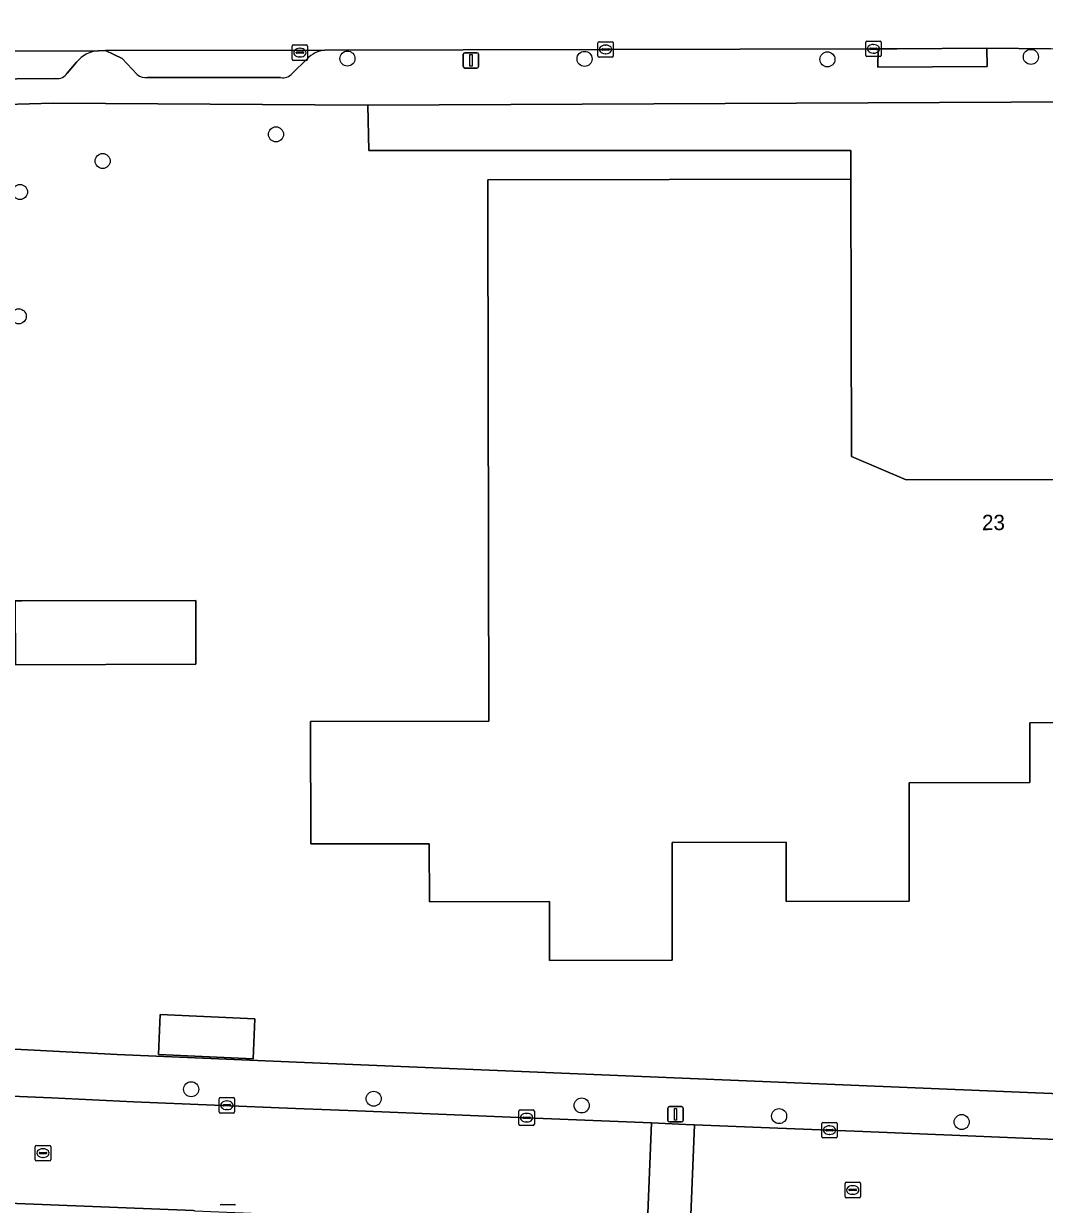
# Model space of a CAD drawing. Extents: x 160732 to 162107, y 387428 to 388479.
# Drawn here: x 161676.4 to 161742.7, y 388002.7 to 388079.4 of the extents above; entities that cross this region are included whole.
import ezdxf

# ---------------------------------------------------------------- set-up
doc = ezdxf.new("R2010")
doc.units = 0
for name, color, linetype in [('IMGEO_Boom', 7, 'Continuous'), ('IMGEO_Erf', 7, 'Continuous'), ('IMGEO_Kolk', 7, 'Continuous'), ('IMGEO_Lichtmast', 7, 'Continuous'), ('IMGEO_Pand', 7, 'Continuous'), ('IMGEO_Pand_nummerreeks', 7, 'Continuous'), ('IMGEO_Parkeervlak_open', 7, 'Continuous'), ('IMGEO_Rijbaan_lokaal_open', 7, 'Continuous'), ('IMGEO_Rioolput', 7, 'Continuous'), ('IMGEO_Voetpad_open', 7, 'Continuous')]:
    doc.layers.add(name, color=color, linetype=linetype)

msp = doc.modelspace()

# ---------------------------------------------------------------- linework, layer by layer
at = {"layer": 'IMGEO_Boom'}
for centre in [(161697.451, 388077.081), (161712.84, 388077.063), (161741.802, 388077.193), (161728.597, 388077.032), (161692.813, 388072.167), (161681.567, 388070.438), (161676.206, 388068.429), (161676.122, 388060.361), (161687.31, 388010.213), (161699.156, 388009.6), (161712.653, 388009.164), (161725.464, 388008.474), (161737.311, 388008.089)]:
    msp.add_circle(centre, 0.489, dxfattribs=at)
at = {"layer": 'IMGEO_Erf'}
for points in [[(161749.471, 388034), (161741.726, 388033.983), (161741.735, 388030.12), (161733.896, 388030.103), (161733.913, 388022.409), (161725.923, 388022.392), (161725.914, 388026.235), (161718.519, 388026.22), (161718.535, 388018.579), (161710.563, 388018.562), (161710.555, 388022.398), (161702.767, 388022.381), (161702.76, 388026.144), (161695.067, 388026.127), (161695.051, 388034.074), (161706.632, 388034.099), (161706.562, 388067.16), (161706.558, 388069.209), (161730.121, 388069.259), (161730.117, 388071.129), (161698.838, 388071.129), (161698.776, 388074.065), (161698.727, 388074.065), (161678.363, 388074.194), (161675.284, 388074.093)], [(161675.874, 388012.804), (161682.499, 388012.463), (161694.156, 388011.979), (161759.843, 388009.253)]]:
    msp.add_lwpolyline(points, dxfattribs=at)
for points in [[(161687.604, 388037.799), (161675.904, 388037.751), (161675.881, 388041.911), (161676.331, 388041.912), (161687.622, 388041.933)], [(161691.453, 388014.792), (161691.335, 388012.195), (161685.192, 388012.473), (161685.31, 388015.07)]]:
    msp.add_lwpolyline(points, close=True, dxfattribs=at)
at = {"layer": 'IMGEO_Kolk'}
for p, q in [((161693.865, 388077.042), (161693.865, 388077.894)), ((161693.94, 388077.968), (161694.792, 388077.968)), ((161694.353, 388077.748), (161694.378, 388077.748)), ((161694.866, 388077.894), (161694.866, 388077.042)), ((161713.705, 388077.251), (161713.705, 388078.103)), ((161713.78, 388078.177), (161714.632, 388078.177)), ((161713.964, 388077.671), (161713.964, 388077.683)), ((161714.402, 388077.634), (161714.004, 388077.634)), ((161714.007, 388077.72), (161714.405, 388077.72)), ((161714.193, 388077.957), (161714.218, 388077.957)), ((161714.448, 388077.683), (161714.448, 388077.671)), ((161714.706, 388078.103), (161714.706, 388077.251)), ((161731.086, 388077.289), (161731.086, 388078.141)), ((161731.161, 388078.215), (161732.013, 388078.215)), ((161731.345, 388077.709), (161731.345, 388077.721)), ((161731.783, 388077.672), (161731.385, 388077.672)), ((161731.388, 388077.758), (161731.786, 388077.758)), ((161731.574, 388077.995), (161731.599, 388077.995)), ((161731.829, 388077.721), (161731.829, 388077.709)), ((161732.087, 388078.141), (161732.087, 388077.289)), ((161694.792, 388076.968), (161693.94, 388076.968)), ((161694.124, 388077.462), (161694.124, 388077.474)), ((161694.562, 388077.425), (161694.164, 388077.425)), ((161694.167, 388077.511), (161694.565, 388077.511)), ((161694.376, 388077.188), (161694.351, 388077.188)), ((161694.608, 388077.474), (161694.608, 388077.462)), ((161714.632, 388077.177), (161713.78, 388077.177)), ((161714.216, 388077.397), (161714.191, 388077.397)), ((161732.013, 388077.215), (161731.161, 388077.215)), ((161731.597, 388077.435), (161731.572, 388077.435)), ((161689.126, 388008.747), (161689.126, 388009.599)), ((161689.201, 388009.673), (161690.053, 388009.673)), ((161689.614, 388009.453), (161689.639, 388009.453)), ((161690.127, 388009.599), (161690.127, 388008.747)), ((161690.053, 388008.673), (161689.201, 388008.673)), ((161689.385, 388009.167), (161689.385, 388009.179)), ((161689.823, 388009.13), (161689.425, 388009.13)), ((161689.428, 388009.216), (161689.826, 388009.216)), ((161689.637, 388008.893), (161689.612, 388008.893)), ((161689.869, 388009.179), (161689.869, 388009.167)), ((161708.579, 388007.944), (161708.579, 388008.796)), ((161708.654, 388008.87), (161709.506, 388008.87)), ((161709.067, 388008.65), (161709.092, 388008.65)), ((161709.58, 388008.796), (161709.58, 388007.944)), ((161709.506, 388007.87), (161708.654, 388007.87)), ((161708.838, 388008.364), (161708.838, 388008.376)), ((161709.276, 388008.327), (161708.878, 388008.327)), ((161708.881, 388008.413), (161709.279, 388008.413)), ((161709.09, 388008.09), (161709.065, 388008.09)), ((161709.322, 388008.376), (161709.322, 388008.364)), ((161728.236, 388007.134), (161728.236, 388007.986)), ((161728.311, 388008.06), (161729.163, 388008.06)), ((161728.724, 388007.84), (161728.749, 388007.84)), ((161729.237, 388007.986), (161729.237, 388007.134)), ((161728.495, 388007.554), (161728.495, 388007.566)), ((161728.933, 388007.517), (161728.535, 388007.517)), ((161728.538, 388007.603), (161728.936, 388007.603)), ((161728.747, 388007.28), (161728.722, 388007.28)), ((161728.979, 388007.566), (161728.979, 388007.554)), ((161729.163, 388007.06), (161728.311, 388007.06)), ((161689.27, 388002.744), (161690.122, 388002.744))]:
    msp.add_line(p, q, dxfattribs=at)
for points in [[(161693.865, 388077.042), (161693.865, 388077.894)], [(161693.94, 388077.968), (161694.792, 388077.968)], [(161694.866, 388077.894), (161694.866, 388077.042)], [(161713.705, 388077.251), (161713.705, 388078.103)], [(161713.78, 388078.177), (161714.632, 388078.177)], [(161714.706, 388078.103), (161714.706, 388077.251)], [(161731.086, 388077.289), (161731.086, 388078.141)], [(161731.161, 388078.215), (161732.013, 388078.215)], [(161732.087, 388078.141), (161732.087, 388077.289)], [(161694.792, 388076.968), (161693.94, 388076.968)], [(161714.632, 388077.177), (161713.78, 388077.177)], [(161732.013, 388077.215), (161731.161, 388077.215)], [(161689.126, 388008.747), (161689.126, 388009.599)], [(161689.201, 388009.673), (161690.053, 388009.673)], [(161690.127, 388009.599), (161690.127, 388008.747)], [(161690.053, 388008.673), (161689.201, 388008.673)], [(161708.579, 388007.944), (161708.579, 388008.796)], [(161708.654, 388008.87), (161709.506, 388008.87)], [(161709.58, 388008.796), (161709.58, 388007.944)], [(161709.506, 388007.87), (161708.654, 388007.87)], [(161728.236, 388007.134), (161728.236, 388007.986)], [(161728.311, 388008.06), (161729.163, 388008.06)], [(161729.237, 388007.986), (161729.237, 388007.134)], [(161729.163, 388007.06), (161728.311, 388007.06)], [(161689.27, 388002.744), (161690.122, 388002.744)]]:
    msp.add_lwpolyline(points, dxfattribs=at)
for centre, radius, start, end in [((161693.942, 388077.892), 0.0765, 91.55205, 178.44795), ((161693.942, 388077.892), 0.0765, 91.55205, 178.44795), ((161694.79, 388077.892), 0.0765, 1.55205, 88.44795), ((161694.79, 388077.892), 0.0765, 1.55205, 88.44795), ((161713.782, 388078.101), 0.0765, 91.55205, 178.44795), ((161713.782, 388078.101), 0.0765, 91.55205, 178.44795), ((161714.004, 388077.68), 0.0403, 85.87752, 175.75265), ((161714.001, 388077.67), 0.0366, 178.93798, 274.71019), ((161714.405, 388077.677), 0.043, 264.86636, 352.45326), ((161714.409, 388077.682), 0.0386, 1.73085, 96.63898), ((161714.63, 388078.101), 0.0765, 1.55205, 88.44795), ((161714.63, 388078.101), 0.0765, 1.55205, 88.44795), ((161731.163, 388078.139), 0.0765, 91.55205, 178.44795), ((161731.163, 388078.139), 0.0765, 91.55205, 178.44795), ((161731.385, 388077.718), 0.0403, 85.87752, 175.75265), ((161731.382, 388077.708), 0.0366, 178.93798, 274.71019), ((161731.786, 388077.715), 0.043, 264.86636, 352.45326), ((161731.79, 388077.72), 0.0386, 1.73085, 96.63898), ((161732.011, 388078.139), 0.0765, 1.55205, 88.44795), ((161732.011, 388078.139), 0.0765, 1.55205, 88.44795), ((161693.942, 388077.044), 0.0765, 181.55205, 268.44795), ((161693.942, 388077.044), 0.0765, 181.55205, 268.44795), ((161694.164, 388077.471), 0.0403, 85.87752, 175.75265), ((161694.161, 388077.461), 0.0366, 178.93798, 274.71019), ((161694.565, 388077.468), 0.043, 264.86636, 352.45326), ((161694.569, 388077.473), 0.0386, 1.73085, 96.63898), ((161694.79, 388077.044), 0.0765, 271.55205, 358.44795), ((161694.79, 388077.044), 0.0765, 271.55205, 358.44795), ((161713.782, 388077.253), 0.0765, 181.55205, 268.44795), ((161713.782, 388077.253), 0.0765, 181.55205, 268.44795), ((161714.63, 388077.253), 0.0765, 271.55205, 358.44795), ((161714.63, 388077.253), 0.0765, 271.55205, 358.44795), ((161731.163, 388077.291), 0.0765, 181.55205, 268.44795), ((161731.163, 388077.291), 0.0765, 181.55205, 268.44795), ((161732.011, 388077.291), 0.0765, 271.55205, 358.44795), ((161732.011, 388077.291), 0.0765, 271.55205, 358.44795), ((161689.203, 388009.597), 0.0765, 91.55205, 178.44795), ((161689.203, 388009.597), 0.0765, 91.55205, 178.44795), ((161690.051, 388009.597), 0.0765, 1.55205, 88.44795), ((161690.051, 388009.597), 0.0765, 1.55205, 88.44795), ((161689.203, 388008.749), 0.0765, 181.55205, 268.44795), ((161689.203, 388008.749), 0.0765, 181.55205, 268.44795), ((161689.425, 388009.176), 0.0403, 85.87752, 175.75265), ((161689.422, 388009.166), 0.0366, 178.93798, 274.71019), ((161689.826, 388009.173), 0.043, 264.86636, 352.45326), ((161689.83, 388009.178), 0.0386, 1.73085, 96.63898), ((161690.051, 388008.749), 0.0765, 271.55205, 358.44795), ((161690.051, 388008.749), 0.0765, 271.55205, 358.44795), ((161708.656, 388008.794), 0.0765, 91.55205, 178.44795), ((161708.656, 388008.794), 0.0765, 91.55205, 178.44795), ((161709.504, 388008.794), 0.0765, 1.55205, 88.44795), ((161709.504, 388008.794), 0.0765, 1.55205, 88.44795), ((161708.656, 388007.946), 0.0765, 181.55205, 268.44795), ((161708.656, 388007.946), 0.0765, 181.55205, 268.44795), ((161708.878, 388008.373), 0.0403, 85.87752, 175.75265), ((161708.875, 388008.363), 0.0366, 178.93798, 274.71019), ((161709.279, 388008.37), 0.043, 264.86636, 352.45326), ((161709.283, 388008.375), 0.0386, 1.73085, 96.63898), ((161709.504, 388007.946), 0.0765, 271.55205, 358.44795), ((161709.504, 388007.946), 0.0765, 271.55205, 358.44795), ((161728.313, 388007.984), 0.0765, 91.55205, 178.44795), ((161728.313, 388007.984), 0.0765, 91.55205, 178.44795), ((161729.161, 388007.984), 0.0765, 1.55205, 88.44795), ((161729.161, 388007.984), 0.0765, 1.55205, 88.44795), ((161728.313, 388007.136), 0.0765, 181.55205, 268.44795), ((161728.313, 388007.136), 0.0765, 181.55205, 268.44795), ((161728.535, 388007.563), 0.0403, 85.87752, 175.75265), ((161728.532, 388007.553), 0.0366, 178.93798, 274.71019), ((161728.936, 388007.56), 0.043, 264.86636, 352.45326), ((161728.94, 388007.565), 0.0386, 1.73085, 96.63898), ((161729.161, 388007.136), 0.0765, 271.55205, 358.44795), ((161729.161, 388007.136), 0.0765, 271.55205, 358.44795), ((161689.272, 388002.668), 0.0765, 91.55205, 178.44795), ((161689.272, 388002.668), 0.0765, 91.55205, 178.44795), ((161690.12, 388002.668), 0.0765, 1.55205, 88.44795), ((161690.12, 388002.668), 0.0765, 1.55205, 88.44795)]:
    msp.add_arc(centre, radius, start, end, dxfattribs=at)
for centre, major_axis, ratio, start_param, end_param in [((161694.352, 388077.468), (-0.387, 0.002), 0.722429, 4.712389, 7.853982), ((161694.377, 388077.468), (-0.39, 0.002), 0.717154, 1.570796, 4.712389), ((161714.192, 388077.677), (-0.387, 0.002), 0.722429, 4.712389, 7.853982), ((161714.217, 388077.677), (-0.39, 0.002), 0.717154, 1.570796, 4.712389), ((161731.573, 388077.715), (-0.387, 0.002), 0.722429, 4.712389, 7.853982), ((161731.598, 388077.715), (-0.39, 0.002), 0.717154, 1.570796, 4.712389), ((161689.613, 388009.173), (-0.387, 0.002), 0.722429, 4.712389, 7.853982), ((161689.638, 388009.173), (-0.39, 0.002), 0.717154, 1.570796, 4.712389), ((161709.066, 388008.37), (-0.387, 0.002), 0.722429, 4.712389, 7.853982), ((161709.091, 388008.37), (-0.39, 0.002), 0.717154, 1.570796, 4.712389), ((161728.723, 388007.56), (-0.387, 0.002), 0.722429, 4.712389, 7.853982), ((161728.748, 388007.56), (-0.39, 0.002), 0.717154, 1.570796, 4.712389)]:
    msp.add_ellipse(centre, major_axis=major_axis, ratio=ratio, start_param=start_param, end_param=end_param, dxfattribs=at)
at = {"layer": 'IMGEO_Lichtmast'}
for p, q in [((161704.965, 388076.566), (161704.965, 388077.366)), ((161704.965, 388077.366), (161704.965, 388076.566)), ((161705.065, 388077.466), (161705.855, 388077.466)), ((161705.855, 388077.466), (161705.065, 388077.466)), ((161705.955, 388077.366), (161705.955, 388076.566)), ((161705.955, 388076.566), (161705.955, 388077.366)), ((161705.855, 388076.466), (161705.065, 388076.466)), ((161705.065, 388076.466), (161705.855, 388076.466)), ((161718.245, 388008.191), (161718.245, 388008.991)), ((161718.245, 388008.991), (161718.245, 388008.191)), ((161718.345, 388009.091), (161719.135, 388009.091)), ((161719.135, 388009.091), (161718.345, 388009.091)), ((161719.235, 388008.991), (161719.235, 388008.191)), ((161719.235, 388008.191), (161719.235, 388008.991)), ((161719.135, 388008.091), (161718.345, 388008.091)), ((161718.345, 388008.091), (161719.135, 388008.091))]:
    msp.add_line(p, q, dxfattribs=at)
for points in [[(161705.385, 388077.341), (161705.535, 388077.341), (161705.535, 388076.591), (161705.385, 388076.591), (161705.385, 388077.341)], [(161718.665, 388008.966), (161718.815, 388008.966), (161718.815, 388008.216), (161718.665, 388008.216), (161718.665, 388008.966)]]:
    msp.add_lwpolyline(points, dxfattribs=at)
for centre, start, end in [((161705.065, 388077.366), 90, 180), ((161705.065, 388077.366), 90, 180), ((161705.855, 388077.366), 0, 90), ((161705.855, 388077.366), 360, 90), ((161705.065, 388076.566), 180, 270), ((161705.065, 388076.566), 180, 270), ((161705.855, 388076.566), 270, 0), ((161705.855, 388076.566), 270, 0), ((161718.345, 388008.991), 90, 180), ((161718.345, 388008.991), 90, 180), ((161719.135, 388008.991), 0, 90), ((161719.135, 388008.991), 360, 90), ((161718.345, 388008.191), 180, 270), ((161718.345, 388008.191), 180, 270), ((161719.135, 388008.191), 270, 0), ((161719.135, 388008.191), 270, 0)]:
    msp.add_arc(centre, 0.1, start, end, dxfattribs=at)
at = {"layer": 'IMGEO_Pand'}
msp.add_lwpolyline([(161745.199, 388049.78), (161733.7, 388049.756), (161730.16, 388051.26), (161730.121, 388069.259), (161706.558, 388069.209), (161706.562, 388067.16), (161706.632, 388034.099), (161695.051, 388034.074), (161695.067, 388026.127), (161702.76, 388026.144), (161702.767, 388022.381), (161710.555, 388022.398), (161710.563, 388018.562), (161718.535, 388018.579), (161718.519, 388026.22), (161725.914, 388026.235), (161725.923, 388022.392), (161733.913, 388022.409), (161733.896, 388030.103), (161741.735, 388030.12), (161741.726, 388033.983), (161749.471, 388034)], dxfattribs=at)
msp.add_lwpolyline([(161675.881, 388041.911), (161675.904, 388037.751), (161687.604, 388037.799), (161687.622, 388041.933), (161676.331, 388041.912)], close=True, dxfattribs=at)
at = {"layer": 'IMGEO_Parkeervlak_open'}
for points in [[(161681.287, 388077.594), (161668.334, 388077.537)], [(161695.991, 388077.637), (161681.749, 388077.608), (161682.842, 388077.085), (161683.817, 388076.05)], [(161679.259, 388076.145), (161679.877, 388076.857)], [(161693.869, 388076.119), (161694.837, 388077.062)], [(161670.913, 388075.73), (161678.539, 388075.787)], [(161684.48, 388075.847), (161693.116, 388075.849)]]:
    msp.add_lwpolyline(points, dxfattribs=at)
msp.add_lwpolyline([(161698.776, 388074.065), (161698.838, 388071.129), (161730.117, 388071.129), (161730.121, 388069.259), (161730.16, 388051.26), (161733.7, 388049.756), (161745.199, 388049.78), (161745.167, 388065.139), (161745.162, 388067.633), (161745.152, 388072.489), (161745.148, 388074.273)], close=True, dxfattribs=at)
for centre, radius, start, end in [((161681.424, 388075.614), 1.985, 93.96816, 141.22353), ((161696.232, 388075.708), 1.944, 97.11644, 135.85467), ((161678.628, 388076.511), 0.73, 263.00416, 329.87101), ((161684.376, 388076.693), 0.852, 228.97181, 276.98069), ((161693.251, 388076.657), 0.82, 260.51363, 318.93855)]:
    msp.add_arc(centre, radius, start, end, dxfattribs=at)
at = {"layer": 'IMGEO_Rijbaan_lokaal_open'}
for points in [[(161570.578, 388082.304), (161570.607, 388077.292), (161579.577, 388077.312), (161607.425, 388077.357), (161608.36, 388077.398), (161659.69, 388077.461), (161668.334, 388077.537), (161681.287, 388077.594), (161681.749, 388077.608), (161695.991, 388077.637), (161731.898, 388077.716), (161733.124, 388077.725), (161738.954, 388077.766), (161743.066, 388077.72), (161760.02, 388077.753), (161762.072, 388077.759), (161773.657, 388077.808), (161774.967, 388077.816), (161774.945, 388082.793)], [(161687.542, 388002.336), (161687.47, 388002.343), (161668.872, 388003.081), (161668.71, 388003.074)]]:
    msp.add_lwpolyline(points, dxfattribs=at)
for points in [[(161717.19, 388008.025), (161709.065, 388008.357), (161703.887, 388008.569), (161698.621, 388008.784), (161694.077, 388008.97), (161683.572, 388009.4), (161678.252, 388009.653), (161668.332, 388010.078), (161657.859, 388010.481), (161657.585, 388003.529), (161668.71, 388003.074), (161668.872, 388003.081), (161687.47, 388002.343), (161687.542, 388002.336), (161692.761, 388002.116), (161708.977, 388001.433), (161716.898, 388001.099)], [(161719.685, 388000.981), (161719.977, 388007.911), (161719.414, 388007.934), (161717.19, 388008.025), (161716.898, 388001.099)], [(161771.111, 387998.783), (161771.481, 388005.759), (161768.081, 388005.879), (161757.87, 388006.355), (161752.785, 388006.567), (161750.869, 388006.647), (161746.577, 388006.823), (161740.81, 388007.059), (161736.667, 388007.228), (161730.898, 388007.464), (161724.842, 388007.712), (161719.977, 388007.911), (161719.685, 388000.981), (161742.974, 388000), (161748.616, 387999.762), (161753.012, 387999.577), (161768.366, 387998.89)]]:
    msp.add_lwpolyline(points, close=True, dxfattribs=at)
at = {"layer": 'IMGEO_Rioolput'}
for p, q in [((161677.196, 388005.645), (161677.196, 388006.497)), ((161677.271, 388006.571), (161678.123, 388006.571)), ((161677.684, 388006.351), (161677.709, 388006.351)), ((161678.197, 388006.497), (161678.197, 388005.645)), ((161678.123, 388005.571), (161677.271, 388005.571)), ((161677.455, 388006.065), (161677.455, 388006.077)), ((161677.893, 388006.028), (161677.495, 388006.028)), ((161677.498, 388006.114), (161677.896, 388006.114)), ((161677.707, 388005.791), (161677.682, 388005.791)), ((161677.939, 388006.077), (161677.939, 388006.065)), ((161729.74, 388003.253), (161729.74, 388004.105)), ((161729.815, 388004.179), (161730.667, 388004.179)), ((161730.741, 388004.105), (161730.741, 388003.253)), ((161729.999, 388003.673), (161729.999, 388003.685)), ((161730.437, 388003.636), (161730.039, 388003.636)), ((161730.042, 388003.722), (161730.44, 388003.722)), ((161730.251, 388003.399), (161730.226, 388003.399)), ((161730.228, 388003.959), (161730.253, 388003.959)), ((161730.483, 388003.685), (161730.483, 388003.673)), ((161730.667, 388003.179), (161729.815, 388003.179))]:
    msp.add_line(p, q, dxfattribs=at)
for points in [[(161677.196, 388005.645), (161677.196, 388006.497)], [(161677.271, 388006.571), (161678.123, 388006.571)], [(161678.197, 388006.497), (161678.197, 388005.645)], [(161678.123, 388005.571), (161677.271, 388005.571)], [(161729.74, 388003.253), (161729.74, 388004.105)], [(161729.815, 388004.179), (161730.667, 388004.179)], [(161730.741, 388004.105), (161730.741, 388003.253)], [(161730.667, 388003.179), (161729.815, 388003.179)]]:
    msp.add_lwpolyline(points, dxfattribs=at)
for centre, radius, start, end in [((161677.273, 388006.495), 0.0765, 91.55205, 178.44795), ((161677.273, 388006.495), 0.0765, 91.55205, 178.44795), ((161678.121, 388006.495), 0.0765, 1.55205, 88.44795), ((161678.121, 388006.495), 0.0765, 1.55205, 88.44795), ((161677.273, 388005.647), 0.0765, 181.55205, 268.44795), ((161677.273, 388005.647), 0.0765, 181.55205, 268.44795), ((161677.495, 388006.074), 0.0403, 85.87752, 175.75265), ((161677.492, 388006.064), 0.0366, 178.93798, 274.71019), ((161677.896, 388006.071), 0.043, 264.86636, 352.45326), ((161677.9, 388006.076), 0.0386, 1.73085, 96.63898), ((161678.121, 388005.647), 0.0765, 271.55205, 358.44795), ((161678.121, 388005.647), 0.0765, 271.55205, 358.44795), ((161729.817, 388004.103), 0.0765, 91.55205, 178.44795), ((161729.817, 388004.103), 0.0765, 91.55205, 178.44795), ((161730.665, 388004.103), 0.0765, 1.55205, 88.44795), ((161730.665, 388004.103), 0.0765, 1.55205, 88.44795), ((161729.817, 388003.255), 0.0765, 181.55205, 268.44795), ((161729.817, 388003.255), 0.0765, 181.55205, 268.44795), ((161730.039, 388003.682), 0.0403, 85.87752, 175.75265), ((161730.036, 388003.672), 0.0366, 178.93798, 274.71019), ((161730.44, 388003.679), 0.043, 264.86636, 352.45326), ((161730.444, 388003.684), 0.0386, 1.73085, 96.63898), ((161730.665, 388003.255), 0.0765, 271.55205, 358.44795), ((161730.665, 388003.255), 0.0765, 271.55205, 358.44795)]:
    msp.add_arc(centre, radius, start, end, dxfattribs=at)
for centre, major_axis, ratio, start_param, end_param in [((161677.683, 388006.071), (-0.387, 0.002), 0.722429, 4.712389, 7.853982), ((161677.708, 388006.071), (-0.39, 0.002), 0.717154, 1.570796, 4.712389), ((161730.227, 388003.679), (-0.387, 0.002), 0.722429, 4.712389, 7.853982), ((161730.252, 388003.679), (-0.39, 0.002), 0.717154, 1.570796, 4.712389)]:
    msp.add_ellipse(centre, major_axis=major_axis, ratio=ratio, start_param=start_param, end_param=end_param, dxfattribs=at)
at = {"layer": 'IMGEO_Voetpad_open'}
for points in [[(161683.817, 388076.05), (161682.842, 388077.085), (161681.749, 388077.608), (161681.287, 388077.594)], [(161743.066, 388077.72), (161738.954, 388077.766), (161738.972, 388076.562), (161731.88, 388076.521), (161731.898, 388077.716), (161695.991, 388077.637)], [(161679.877, 388076.857), (161679.259, 388076.145)], [(161694.837, 388077.062), (161693.869, 388076.119)], [(161564.821, 388075.398), (161569.991, 388073.544), (161577.878, 388073.515), (161586.934, 388073.375), (161608.003, 388073.53), (161648.329, 388073.72), (161648.409, 388074.033), (161658.432, 388074.047), (161658.44, 388073.516), (161658.649, 388073.436), (161672.258, 388073.459), (161675.284, 388074.093), (161678.363, 388074.194), (161698.727, 388074.065), (161698.776, 388074.065), (161745.148, 388074.273), (161746.885, 388074.281), (161771.267, 388074.321), (161774.279, 388074.321), (161781.058, 388075.982)], [(161678.539, 388075.787), (161670.913, 388075.73)], [(161693.116, 388075.849), (161684.48, 388075.847)], [(161694.156, 388011.979), (161682.499, 388012.463), (161675.874, 388012.804), (161675.381, 388012.829), (161672.333, 388013.748), (161587.56, 388017.226), (161575.571, 388017.719), (161568.236, 388018.019), (161563.376, 388016.945), (161563.254, 388015.563)], [(161771.93, 388008.779), (161767.437, 388008.956), (161759.843, 388009.253), (161694.156, 388011.979)], [(161668.332, 388010.078), (161678.252, 388009.653), (161683.572, 388009.4), (161694.077, 388008.97), (161698.621, 388008.784), (161703.887, 388008.569), (161709.065, 388008.357), (161717.19, 388008.025), (161719.414, 388007.934), (161719.977, 388007.911), (161724.842, 388007.712), (161730.898, 388007.464), (161736.667, 388007.228), (161740.81, 388007.059), (161746.577, 388006.823), (161750.869, 388006.647), (161752.785, 388006.567), (161757.87, 388006.355), (161768.081, 388005.879), (161771.481, 388005.759), (161772.266, 388005.721)]]:
    msp.add_lwpolyline(points, dxfattribs=at)
for points in [[(161733.124, 388077.725), (161731.898, 388077.716), (161731.88, 388076.521), (161738.972, 388076.562), (161738.954, 388077.766)], [(161685.192, 388012.473), (161691.335, 388012.195), (161691.453, 388014.792), (161685.31, 388015.07)]]:
    msp.add_lwpolyline(points, close=True, dxfattribs=at)
for centre, radius, start, end in [((161681.424, 388075.614), 1.985, 93.96816, 141.22353), ((161696.232, 388075.708), 1.944, 97.11644, 135.85467), ((161678.628, 388076.511), 0.73, 263.00416, 329.87101), ((161684.376, 388076.693), 0.852, 228.97181, 276.98069), ((161693.251, 388076.657), 0.82, 260.51363, 318.93855)]:
    msp.add_arc(centre, radius, start, end, dxfattribs=at)

# ---------------------------------------------------------------- texts
at = {"layer": 'IMGEO_Pand_nummerreeks'}
msp.add_text('23', height=1, rotation=0.12032, dxfattribs=at).set_placement((161738.631, 388046.486))

doc.saveas('drawing.dxf')
